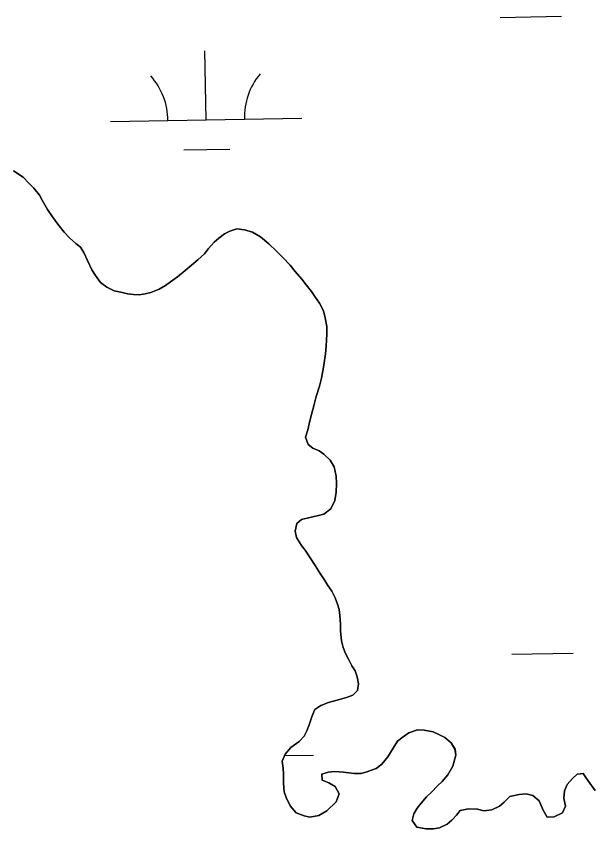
# Model space of a CAD drawing. Extents: x 3925854 to 3964121, y 224593 to 250589.
# Drawn here: x 3959836.3 to 3960136.9, y 238215.4 to 238639.7 of the extents above; entities that cross this region are included whole.
import ezdxf

# ---------------------------------------------------------------- set-up
doc = ezdxf.new("R2010")
doc.units = 0
doc.layers.add('V-TOPO-SHOR', color=7, linetype='Continuous')
doc.layers.add('V-WETL-SWMP', color=7, linetype='Continuous')

msp = doc.modelspace()

# ---------------------------------------------------------------- linework, layer by layer
at = {"layer": 'V-TOPO-SHOR'}
for points in [[(3959834.794, 238559.073), (3959839.885, 238555.622), (3959842.914, 238552.634), (3959845.466, 238549.959), (3959848.339, 238546.336), (3959849.783, 238543.654), (3959852.664, 238538.763), (3959855.224, 238534.978), (3959857.94, 238531.196), (3959861.295, 238526.944), (3959864.006, 238523.952), (3959867.351, 238521.124), (3959869.739, 238519.08), (3959871.5, 238516.401), (3959873.427, 238512.137), (3959875.678, 238507.242), (3959877.597, 238504.406), (3959880.312, 238500.781), (3959883.655, 238498.27), (3959887.466, 238496.394), (3959890.956, 238495.626), (3959894.446, 238494.856), (3959897.456, 238494.401), (3959900.467, 238494.262), (3959903.631, 238494.758), (3959906.635, 238495.411), (3959910.899, 238497.18), (3959914.213, 238499.103), (3959916.892, 238501.022), (3959920.517, 238503.738), (3959924.453, 238506.931), (3959927.761, 238509.802), (3959931.068, 238512.518), (3959934.531, 238515.707), (3959936.731, 238518.414), (3959939.717, 238521.758), (3959942.078, 238523.833), (3959945.072, 238526.069), (3959947.915, 238527.513), (3959951.548, 238528.806), (3959955.511, 238528.197), (3959959.636, 238526.958), (3959963.928, 238524.611), (3959968.229, 238520.839), (3959972.212, 238517.064), (3959975.561, 238513.761), (3959979.387, 238509.669), (3959981.942, 238506.517), (3959985.453, 238502.423), (3959987.689, 238499.429), (3959990.562, 238495.966), (3959992.322, 238493.443), (3959994.72, 238489.976), (3959996.807, 238485.871), (3959997.622, 238482.234), (3959998.443, 238477.647), (3959998.47, 238473.688), (3959998.331, 238470.679), (3959998.195, 238467.194), (3959997.747, 238463.39), (3959996.684, 238456.415), (3959995.771, 238450.707), (3959994.689, 238446.585), (3959992.983, 238441.188), (3959991.902, 238437.063), (3959990.511, 238431.829), (3959989.584, 238428.497), (3959988.506, 238423.739), (3959987.423, 238419.932), (3959988.713, 238416.139), (3959991.263, 238414.097), (3959994.437, 238412.852), (3959996.983, 238411.125), (3960000.327, 238407.982), (3960002.41, 238404.353), (3960003.393, 238399.608)], [(3960003.393, 238399.608), (3960003.575, 238395.808), (3960003.448, 238391.215), (3960002.685, 238386.777), (3960000.655, 238382.486), (3959996.872, 238379.771), (3959993.395, 238378.798), (3959989.6, 238377.981), (3959985.332, 238376.844), (3959982.811, 238374.925), (3959981.887, 238370.802), (3959982.7, 238367.483), (3959985.262, 238363.382), (3959987.179, 238360.861), (3959989.737, 238356.919), (3959992.457, 238352.979), (3959995.019, 238348.719), (3959997.417, 238345.092), (3959999.019, 238342.411), (3960001.097, 238339.417), (3960002.861, 238336.101), (3960003.991, 238332.783), (3960004.962, 238329.941), (3960005.298, 238326.774), (3960005.644, 238322.343), (3960005.669, 238318.542), (3960006.176, 238313.637), (3960006.992, 238310.157), (3960008.28, 238306.999), (3960009.883, 238304.001), (3960011.649, 238300.529), (3960013.248, 238297.846), (3960014.379, 238294.686), (3960015.036, 238291.049), (3960014.583, 238287.561), (3960012.066, 238285.169), (3960008.749, 238284.041), (3960003.215, 238282.421), (3959999.42, 238281.444), (3959995.316, 238279.834), (3959992.32, 238277.756), (3959990.917, 238274.421), (3959989.207, 238269.658), (3959988.117, 238266.641), (3959986.71, 238263.782), (3959984.038, 238260.915), (3959979.782, 238257.878), (3959976.796, 238254.374), (3959975.237, 238250.722), (3959975.737, 238247.083), (3959975.915, 238243.759), (3959975.946, 238239.165), (3959976.292, 238234.733), (3959977.263, 238231.731), (3959979.35, 238227.469), (3959982.54, 238223.69), (3959986.669, 238222.134), (3959989.682, 238221.52), (3959994.269, 238222.343), (3959998.529, 238224.745), (3960003.405, 238229.527), (3960004.964, 238233.656), (3960002.879, 238237.443), (3959999.541, 238239.481), (3959996.047, 238240.724), (3959995.869, 238243.89), (3959999.187, 238245.02), (3960002.668, 238245.36), (3960007.264, 238244.916), (3960012.81, 238244.318), (3960016.451, 238244.342), (3960019.456, 238245.153), (3960024.195, 238246.927), (3960027.189, 238249.163), (3960030.331, 238252.985), (3960033.153, 238257.437), (3960035.504, 238261.095), (3960038.338, 238263.489), (3960041.332, 238265.568), (3960045.916, 238267.024), (3960049.401, 238266.889), (3960053.999, 238265.969), (3960057.018, 238264.562), (3960060.194, 238263.002), (3960063.379, 238260.329), (3960065.462, 238257.018), (3960065.958, 238253.853), (3960064.411, 238248.144), (3960061.749, 238243.531), (3960058.763, 238240.187), (3960056.404, 238237.795), (3960053.098, 238234.606), (3960050.581, 238232.057), (3960047.753, 238228.872), (3960045.711, 238226.164), (3960043.989, 238223.146), (3960043.063, 238219.656), (3960045.459, 238216.187), (3960050.374, 238215.429), (3960054.175, 238215.453), (3960057.34, 238215.949)], [(3960057.34, 238215.949), (3960061.444, 238217.876), (3960063.805, 238219.951), (3960066.164, 238222.501), (3960068.206, 238224.889), (3960072.476, 238225.867), (3960077.228, 238225.581), (3960080.56, 238224.813), (3960084.672, 238225.315), (3960088.778, 238227.242), (3960091.14, 238229.316), (3960094.128, 238232.343), (3960099.031, 238233.326), (3960102.67, 238233.666), (3960106.162, 238232.741), (3960109.346, 238230.07), (3960111.437, 238225.173), (3960113.678, 238221.546), (3960117.319, 238221.571), (3960121.581, 238223.815), (3960123.144, 238227.152), (3960122.323, 238231.422), (3960122.613, 238235.225), (3960124.018, 238238.559), (3960126.847, 238241.746), (3960129.366, 238243.98), (3960132.372, 238244.316), (3960134.131, 238241.635), (3960136.689, 238238.008), (3960138.766, 238235.489)]]:
    msp.add_lwpolyline(points, dxfattribs=at)
at = {"layer": 'V-WETL-SWMP'}
for p, q in [((3960089.126, 238639.163), (3960121.121, 238639.744)), ((3959935.482, 238585.618), (3959934.827, 238621.613)), ((3959885.49, 238584.709), (3959985.474, 238586.527)), ((3959923.764, 238569.972), (3959947.76, 238570.408)), ((3959839.885, 238555.623), (3959834.794, 238559.074)), ((3959842.913, 238552.634), (3959839.885, 238555.623)), ((3959845.465, 238549.959), (3959842.913, 238552.634)), ((3959848.339, 238546.336), (3959845.465, 238549.959)), ((3959849.782, 238543.653), (3959848.339, 238546.336)), ((3959852.665, 238538.763), (3959849.782, 238543.653)), ((3959855.224, 238534.979), (3959852.665, 238538.763)), ((3959857.941, 238531.196), (3959855.224, 238534.979)), ((3959861.294, 238526.943), (3959857.941, 238531.196)), ((3959864.006, 238523.952), (3959861.294, 238526.943)), ((3959945.073, 238526.07), (3959942.079, 238523.833)), ((3959947.914, 238527.514), (3959945.073, 238526.07)), ((3959951.548, 238528.805), (3959947.914, 238527.514)), ((3959955.511, 238528.198), (3959951.548, 238528.805)), ((3959959.636, 238526.958), (3959955.511, 238528.198)), ((3959963.928, 238524.611), (3959959.636, 238526.958)), ((3959867.351, 238521.123), (3959864.006, 238523.952)), ((3959869.739, 238519.08), (3959867.351, 238521.123)), ((3959939.717, 238521.759), (3959936.73, 238518.414)), ((3959942.079, 238523.833), (3959939.717, 238521.759)), ((3959968.228, 238520.839), (3959963.928, 238524.611)), ((3959871.499, 238516.4), (3959869.739, 238519.08)), ((3959936.73, 238518.414), (3959934.531, 238515.707)), ((3959972.212, 238517.064), (3959968.228, 238520.839)), ((3959975.56, 238513.761), (3959972.212, 238517.064)), ((3959873.428, 238512.137), (3959871.499, 238516.4)), ((3959931.068, 238512.517), (3959927.761, 238509.803)), ((3959934.531, 238515.707), (3959931.068, 238512.517)), ((3959979.387, 238509.669), (3959975.56, 238513.761)), ((3959875.677, 238507.243), (3959873.428, 238512.137)), ((3959927.761, 238509.803), (3959924.454, 238506.931)), ((3959981.942, 238506.518), (3959979.387, 238509.669)), ((3959877.596, 238504.405), (3959875.677, 238507.243)), ((3959880.312, 238500.78), (3959877.596, 238504.405)), ((3959924.454, 238506.931), (3959920.516, 238503.738)), ((3959985.453, 238502.424), (3959981.942, 238506.518)), ((3959883.654, 238498.269), (3959880.312, 238500.78)), ((3959916.892, 238501.022), (3959914.212, 238499.104)), ((3959920.516, 238503.738), (3959916.892, 238501.022)), ((3959987.69, 238499.43), (3959985.453, 238502.424)), ((3959887.467, 238496.393), (3959883.654, 238498.269)), ((3959890.956, 238495.625), (3959887.467, 238496.393)), ((3959894.445, 238494.856), (3959890.956, 238495.625)), ((3959910.899, 238497.181), (3959906.635, 238495.411)), ((3959914.212, 238499.104), (3959910.899, 238497.181)), ((3959990.563, 238495.965), (3959987.69, 238499.43)), ((3959992.322, 238493.443), (3959990.563, 238495.965)), ((3959897.457, 238494.401), (3959894.445, 238494.856)), ((3959900.467, 238494.262), (3959897.457, 238494.401)), ((3959903.631, 238494.758), (3959900.467, 238494.262)), ((3959906.635, 238495.411), (3959903.631, 238494.758)), ((3959994.72, 238489.975), (3959992.322, 238493.443)), ((3959996.806, 238485.871), (3959994.72, 238489.975)), ((3959997.621, 238482.234), (3959996.806, 238485.871)), ((3959998.444, 238477.647), (3959997.621, 238482.234)), ((3959998.47, 238473.688), (3959998.444, 238477.647)), ((3959998.196, 238467.194), (3959998.331, 238470.679)), ((3959998.331, 238470.679), (3959998.47, 238473.688)), ((3959997.746, 238463.39), (3959998.196, 238467.194)), ((3959996.683, 238456.415), (3959997.746, 238463.39)), ((3959995.771, 238450.708), (3959996.683, 238456.415)), ((3959994.689, 238446.584), (3959995.771, 238450.708)), ((3959992.983, 238441.188), (3959994.689, 238446.584)), ((3959991.902, 238437.064), (3959992.983, 238441.188)), ((3959990.511, 238431.829), (3959991.902, 238437.064)), ((3959988.506, 238423.739), (3959989.583, 238428.497)), ((3959989.583, 238428.497), (3959990.511, 238431.829)), ((3959987.422, 238419.931), (3959988.506, 238423.739)), ((3959988.714, 238416.139), (3959987.422, 238419.931)), ((3959991.262, 238414.097), (3959988.714, 238416.139)), ((3959994.437, 238412.851), (3959991.262, 238414.097)), ((3959996.982, 238411.126), (3959994.437, 238412.851)), ((3960000.328, 238407.981), (3959996.982, 238411.126)), ((3960002.411, 238404.352), (3960000.328, 238407.981)), ((3960003.393, 238399.608), (3960002.411, 238404.352)), ((3960003.576, 238395.809), (3960003.393, 238399.608)), ((3960003.448, 238391.215), (3960003.576, 238395.809)), ((3960002.685, 238386.776), (3960003.448, 238391.215)), ((3960000.655, 238382.487), (3960002.685, 238386.776)), ((3959996.872, 238379.77), (3960000.655, 238382.487)), ((3959982.81, 238374.926), (3959985.331, 238376.843)), ((3959985.331, 238376.843), (3959989.599, 238377.98)), ((3959989.599, 238377.98), (3959993.395, 238378.797)), ((3959993.395, 238378.797), (3959996.872, 238379.77)), ((3959981.887, 238370.803), (3959982.81, 238374.926)), ((3959982.701, 238367.483), (3959981.887, 238370.803)), ((3959985.262, 238363.382), (3959982.701, 238367.483)), ((3959987.179, 238360.861), (3959985.262, 238363.382)), ((3959989.738, 238356.919), (3959987.179, 238360.861)), ((3959992.457, 238352.978), (3959989.738, 238356.919)), ((3959995.018, 238348.719), (3959992.457, 238352.978)), ((3959997.418, 238345.092), (3959995.018, 238348.719)), ((3959999.019, 238342.411), (3959997.418, 238345.092)), ((3960001.098, 238339.416), (3959999.019, 238342.411)), ((3960002.861, 238336.102), (3960001.098, 238339.416)), ((3960003.992, 238332.784), (3960002.861, 238336.102)), ((3960004.961, 238329.94), (3960003.992, 238332.784)), ((3960005.298, 238326.775), (3960004.961, 238329.94)), ((3960005.644, 238322.343), (3960005.298, 238326.775)), ((3960005.669, 238318.542), (3960005.644, 238322.343)), ((3960006.177, 238313.636), (3960005.669, 238318.542)), ((3960006.992, 238310.158), (3960006.177, 238313.636)), ((3960008.279, 238306.999), (3960006.992, 238310.158)), ((3960009.883, 238304.001), (3960008.279, 238306.999)), ((3960095.174, 238306.543), (3960127.169, 238307.124)), ((3960011.648, 238300.529), (3960009.883, 238304.001)), ((3960013.249, 238297.847), (3960011.648, 238300.529)), ((3960014.378, 238294.687), (3960013.249, 238297.847)), ((3960015.036, 238291.049), (3960014.378, 238294.687)), ((3960014.584, 238287.562), (3960015.036, 238291.049)), ((3960003.216, 238282.42), (3960008.748, 238284.04)), ((3960008.748, 238284.04), (3960012.066, 238285.17)), ((3960012.066, 238285.17), (3960014.584, 238287.562)), ((3959992.319, 238277.755), (3959995.315, 238279.834)), ((3959995.315, 238279.834), (3959999.421, 238281.445)), ((3959999.421, 238281.445), (3960003.216, 238282.42)), ((3959990.916, 238274.421), (3959992.319, 238277.755)), ((3959989.206, 238269.658), (3959990.916, 238274.421)), ((3959986.711, 238263.783), (3959988.117, 238266.642)), ((3959988.117, 238266.642), (3959989.206, 238269.658)), ((3960045.916, 238267.024), (3960041.333, 238265.568)), ((3960049.401, 238266.888), (3960045.916, 238267.024)), ((3960054, 238265.969), (3960049.401, 238266.888)), ((3959984.037, 238260.914), (3959986.711, 238263.783)), ((3960038.338, 238263.49), (3960035.504, 238261.096)), ((3960041.333, 238265.568), (3960038.338, 238263.49)), ((3960057.018, 238264.563), (3960054, 238265.969)), ((3960060.195, 238263.001), (3960057.018, 238264.563)), ((3960063.38, 238260.329), (3960060.195, 238263.001)), ((3959979.782, 238257.878), (3959984.037, 238260.914)), ((3960035.504, 238261.096), (3960033.152, 238257.438)), ((3960065.461, 238257.018), (3960063.38, 238260.329)), ((3959975.237, 238250.721), (3959976.796, 238254.374)), ((3959976.48, 238253.634), (3959991.522, 238253.907)), ((3959976.796, 238254.374), (3959979.782, 238257.878)), ((3960033.152, 238257.438), (3960030.331, 238252.985)), ((3960064.411, 238248.143), (3960065.957, 238253.854)), ((3960065.957, 238253.854), (3960065.461, 238257.018)), ((3959975.736, 238247.082), (3959975.237, 238250.721)), ((3960030.331, 238252.985), (3960027.189, 238249.164)), ((3959975.916, 238243.758), (3959975.736, 238247.082)), ((3960002.668, 238245.36), (3959999.187, 238245.02)), ((3960007.264, 238244.915), (3960002.668, 238245.36)), ((3960019.456, 238245.154), (3960016.452, 238244.342)), ((3960024.195, 238246.927), (3960019.456, 238245.154)), ((3960027.189, 238249.164), (3960024.195, 238246.927)), ((3960061.749, 238243.532), (3960064.411, 238248.143)), ((3959975.946, 238239.166), (3959975.916, 238243.758)), ((3959999.187, 238245.02), (3959995.869, 238243.89)), ((3959995.869, 238243.89), (3959996.048, 238240.724)), ((3960012.81, 238244.318), (3960007.264, 238244.915)), ((3960016.452, 238244.342), (3960012.81, 238244.318)), ((3960058.762, 238240.187), (3960061.749, 238243.532)), ((3960126.847, 238241.745), (3960124.018, 238238.559)), ((3960129.366, 238243.979), (3960126.847, 238241.745)), ((3960132.373, 238244.315), (3960129.366, 238243.979)), ((3960134.132, 238241.635), (3960132.373, 238244.315)), ((3960136.69, 238238.009), (3960134.132, 238241.635)), ((3959976.292, 238234.734), (3959975.946, 238239.166)), ((3959996.048, 238240.724), (3959999.54, 238239.48)), ((3959999.54, 238239.48), (3960002.879, 238237.443)), ((3960002.879, 238237.443), (3960004.963, 238233.656)), ((3960053.098, 238234.607), (3960056.403, 238237.796)), ((3960056.403, 238237.796), (3960058.762, 238240.187)), ((3960124.018, 238238.559), (3960122.614, 238235.224)), ((3960138.766, 238235.489), (3960136.69, 238238.009)), ((3959977.262, 238231.731), (3959976.292, 238234.734)), ((3960004.963, 238233.656), (3960003.406, 238229.528)), ((3960050.581, 238232.057), (3960053.098, 238234.607)), ((3960099.031, 238233.327), (3960094.128, 238232.344)), ((3960102.671, 238233.667), (3960099.031, 238233.327)), ((3960106.161, 238232.74), (3960102.671, 238233.667)), ((3960109.346, 238230.069), (3960106.161, 238232.74)), ((3960122.614, 238235.224), (3960122.323, 238231.422)), ((3959979.349, 238227.469), (3959977.262, 238231.731)), ((3960003.406, 238229.528), (3959998.529, 238224.745)), ((3960045.711, 238226.165), (3960047.752, 238228.871)), ((3960047.752, 238228.871), (3960050.581, 238232.057)), ((3960091.14, 238229.316), (3960088.778, 238227.241)), ((3960094.128, 238232.344), (3960091.14, 238229.316)), ((3960111.437, 238225.174), (3960109.346, 238230.069)), ((3960122.323, 238231.422), (3960123.143, 238227.151)), ((3959982.541, 238223.69), (3959979.349, 238227.469)), ((3959998.529, 238224.745), (3959994.269, 238222.342)), ((3960043.989, 238223.145), (3960045.711, 238226.165)), ((3960068.206, 238224.888), (3960066.164, 238222.5)), ((3960072.476, 238225.867), (3960068.206, 238224.888)), ((3960077.228, 238225.581), (3960072.476, 238225.867)), ((3960080.559, 238224.812), (3960077.228, 238225.581)), ((3960084.673, 238225.314), (3960080.559, 238224.812)), ((3960088.778, 238227.241), (3960084.673, 238225.314)), ((3960113.678, 238221.546), (3960111.437, 238225.174)), ((3960123.143, 238227.151), (3960121.581, 238223.815)), ((3959986.669, 238222.133), (3959982.541, 238223.69)), ((3959989.682, 238221.52), (3959986.669, 238222.133)), ((3959994.269, 238222.342), (3959989.682, 238221.52)), ((3960043.062, 238219.655), (3960043.989, 238223.145)), ((3960063.805, 238219.95), (3960061.443, 238217.876)), ((3960066.164, 238222.5), (3960063.805, 238219.95)), ((3960117.32, 238221.57), (3960113.678, 238221.546)), ((3960121.581, 238223.815), (3960117.32, 238221.57)), ((3960045.46, 238216.187), (3960043.062, 238219.655)), ((3960050.374, 238215.428), (3960045.46, 238216.187)), ((3960054.175, 238215.453), (3960050.374, 238215.428)), ((3960057.339, 238215.949), (3960054.175, 238215.453)), ((3960061.443, 238217.876), (3960057.339, 238215.949))]:
    msp.add_line(p, q, dxfattribs=at)
for centre, start, end in [((3959880.239, 238585.089), 0.26988, 41.81354), ((3959990.707, 238587.098), 140.26988, 181.81353)]:
    msp.add_arc(centre, 35.246, start, end, dxfattribs=at)

doc.saveas('drawing.dxf')
